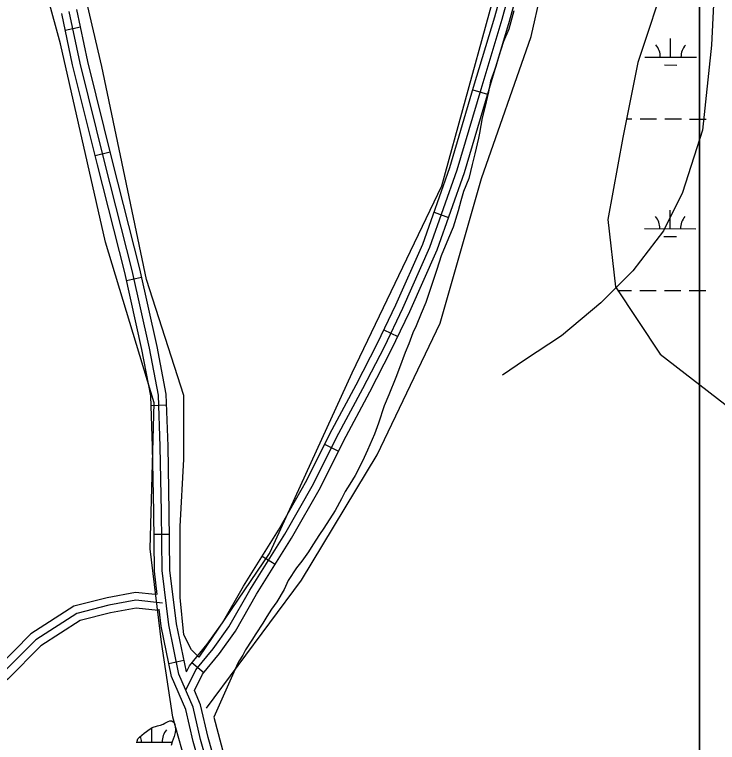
# Model space of a CAD drawing. Extents: x 3177385 to 3215275, y 903885 to 929304.
# Drawn here: x 3183467 to 3184831, y 919391 to 920803 of the extents above; entities that cross this region are included whole.
import ezdxf

# ---------------------------------------------------------------- set-up
doc = ezdxf.new("R2010")
doc.units = 0
for name, color, linetype in [('V-ROAD-CNTR', 7, 'Continuous'), ('V-SITE-VEGE', 7, 'Continuous'), ('V-TOPO-SHOR', 7, 'Continuous'), ('V-WETL-SWMP', 7, 'Continuous')]:
    doc.layers.add(name, color=color, linetype=linetype)

msp = doc.modelspace()

# ---------------------------------------------------------------- linework, layer by layer
at = {"layer": 'V-ROAD-CNTR'}
for p, q in [((3183565.5, 920772.7), (3183594.8, 920779)), ((3184356.4, 920656.9), (3184385.2, 920648.4)), ((3183623.7, 920529.1), (3183652.8, 920536.3)), ((3184281.2, 920419.4), (3184309.5, 920409.4)), ((3183684.4, 920287), (3183713.7, 920293.5)), ((3184183.8, 920191.1), (3184210.9, 920178.1)), ((3183732, 920044.6), (3183762, 920045.7)), ((3184068.8, 919969.4), (3184095.7, 919956)), ((3183737.9, 919795.1), (3183767.9, 919795.4)), ((3183947.6, 919752.6), (3183973.1, 919736.7)), ((3183766.5, 919544.5), (3183795.8, 919550.6)), ((3183811.2, 919546), (3183834.3, 919526.9))]:
    msp.add_line(p, q, dxfattribs=at)
for points in [[(3183800.5, 919528.2), (3183806.3, 919540), (3183840.9, 919581.9), (3183870.4, 919623.4), (3183911.1, 919694.1), (3183979, 919802.9), (3184034.1, 919899.9), (3184078.8, 919989.4), (3184129.8, 920084.7), (3184171.3, 920165.3), (3184207.3, 920239.7), (3184259.3, 920357.3), (3184311.7, 920506), (3184358, 920662.2), (3184399.1, 920798.1), (3184446.2, 920970.2), (3184489, 921164), (3184538.3, 921365), (3184585.8, 921545.8), (3184637, 921734.8), (3184678.3, 921907.7), (3184726.3, 922095.5), (3184781.9, 922308.2), (3184840, 922534.7)], [(3183799.6, 919492.3), (3183818.9, 919531.8), (3183852.8, 919572.8), (3183883, 919615.2), (3183924, 919686.3), (3183991.9, 919795.2), (3184047.4, 919892.9), (3184092.1, 919982.5), (3184143.1, 920077.8), (3184184.8, 920158.6), (3184220.9, 920233.4), (3184273.2, 920351.8), (3184326, 920501.3), (3184372.4, 920657.9), (3184413.5, 920793.9), (3184460.8, 920966.6), (3184503.6, 921160.6), (3184552.8, 921361.3), (3184600.3, 921542), (3184651.5, 921731.1), (3184692.9, 921904.1), (3184740.8, 922091.8), (3184796.4, 922304.4), (3184854.6, 922531.1)], [(3183816.1, 919491.9), (3183831.6, 919523.6), (3183864.7, 919563.6), (3183895.7, 919607.1), (3183936.8, 919678.6), (3184004.8, 919787.5), (3184060.6, 919885.8), (3184105.4, 919975.6), (3184156.4, 920070.8), (3184198.2, 920151.9), (3184234.5, 920227.1), (3184287.2, 920346.2), (3184340.3, 920496.7), (3184386.8, 920653.6), (3184427.9, 920789.8), (3184475.3, 920963), (3184518.2, 921157.2), (3184567.4, 921357.6), (3184614.8, 921538.1), (3184666, 921727.4), (3184707.4, 921900.5), (3184755.4, 922088), (3184810.9, 922300.7), (3184869.1, 922527.4)], [(3183800.5, 919528.2), (3183781.2, 919621.5), (3183768.6, 919725.3), (3183767.4, 919838.6), (3183764.9, 919965.6), (3183761.3, 920066.5), (3183743.6, 920159), (3183710.2, 920309.5), (3183657.2, 920518.6), (3183609, 920711.9), (3183587.8, 920812.3)], [(3183744.1, 919678.1), (3183738.6, 919723.3), (3183737.4, 919838.1), (3183734.9, 919964.8), (3183731.4, 920063.1), (3183714.2, 920152.9), (3183681, 920302.6), (3183628.1, 920511.3), (3183579.8, 920705.1), (3183558.7, 920804.8)], [(3183859.1, 919288.9), (3183828.1, 919397), (3183813.7, 919459.5), (3183786.1, 919523.8), (3183766.4, 919619.1), (3183753.6, 919724.3), (3183752.4, 919838.4), (3183749.9, 919965.2), (3183746.3, 920064.8), (3183728.9, 920156), (3183695.6, 920306.1), (3183642.6, 920515), (3183594.4, 920708.5), (3183573.2, 920808.5)], [(3183739.9, 919677.9), (3183702.1, 919682.2), (3183647, 919671.9), (3183582.1, 919655.4), (3183499, 919601.8), (3183433.9, 919536.7), (3183359.8, 919478.9), (3183315.8, 919440.3), (3183242.8, 919418.4), (3183217.3, 919405.6)], [(3183754, 919661.1), (3183702.6, 919667), (3183650.2, 919657.3), (3183588.1, 919641.4), (3183508.4, 919590.1), (3183443.9, 919525.5), (3183369.4, 919467.3), (3183323.3, 919426.8), (3183248.4, 919404.4), (3183200, 919380.1), (3183175.2, 919338.8), (3183150.5, 919269.5), (3183151.8, 919163.9), (3183169.7, 919059.2), (3183189.3, 918903.8), (3183197.9, 918806.8), (3183198.3, 918738.4), (3183185.3, 918698.5), (3183143.7, 918636.2), (3183085.7, 918567.3)], [(3183745.9, 919647), (3183703.2, 919651.9), (3183653.5, 919642.6), (3183594.2, 919627.5), (3183517.9, 919578.4), (3183453.8, 919514.2), (3183379, 919455.8), (3183330.7, 919413.4), (3183254, 919390.4), (3183210.6, 919368.6), (3183188.8, 919332.3), (3183165.6, 919267), (3183166.8, 919165.3), (3183184.5, 919061.4), (3183204.2, 918905.4), (3183212.9, 918807.5), (3183213.4, 918736), (3183198.9, 918691.9), (3183155.7, 918627.2), (3183097.2, 918557.7)], [(3184060.3, 918800), (3183994.3, 918902.7), (3183962.1, 918962.4), (3183923.9, 919043.6), (3183881.1, 919162.4), (3183844.7, 919284.7), (3183813.6, 919393.2), (3183799.4, 919454.9), (3183771.7, 919519.3), (3183751.6, 919616.6), (3183747.6, 919649.4)], [(3184085.5, 918816.2), (3184020.2, 918918), (3183988.9, 918975.9), (3183951.7, 919055.1), (3183909.6, 919171.8), (3183873.5, 919293.1), (3183842.6, 919400.7), (3183828, 919464.2), (3183816.1, 919491.9)]]:
    msp.add_lwpolyline(points, dxfattribs=at)
at = {"layer": 'V-SITE-VEGE'}
for p, q in [((3183556.5, 920745.9), (3183498.6, 920956.2)), ((3183643.5, 920361.5), (3183556.5, 920745.9)), ((3183737.8, 920049.6), (3183643.5, 920361.5)), ((3183730.5, 919766.7), (3183737.8, 920049.6)), ((3183752.3, 919585.4), (3183730.5, 919766.7)), ((3183774, 919440.3), (3183752.3, 919585.4)), ((3183832, 919237.3), (3183774, 919440.3))]:
    msp.add_line(p, q, dxfattribs=at)
for points in [[(3184836.9, 922355.3), (3184827.8, 922329), (3184823.8, 922307.7), (3184819.7, 922285.4), (3184814.7, 922272.2), (3184807.6, 922252), (3184803.6, 922234.7), (3184796.1, 922216), (3184796.1, 913269.2)], [(3184796.1, 913269.2), (3184796.1, 922216)], [(3184433.6, 920970.7), (3184295.9, 920470.2), (3184121.9, 920107.6), (3183962.5, 919759.5), (3183824.7, 919556.4), (3183810.3, 919570.9), (3183795.8, 919599.9), (3183788.5, 919672.4), (3183788.5, 919810.2), (3183795.8, 919940.8), (3183795.8, 920064.1), (3183723.3, 920288.9), (3183636.3, 920702.3), (3183592.8, 920890.9)], [(3184436.3, 920810.1), (3184426.2, 920774.6), (3184416.1, 920750.3), (3184407, 920721.9), (3184400.9, 920701.7), (3184390.8, 920673.3), (3184386.8, 920653), (3184379.7, 920622.6), (3184374.6, 920602.3), (3184369.6, 920572.9), (3184367.6, 920562.8), (3184360.5, 920532.4), (3184355.4, 920512.1), (3184348.4, 920484.8), (3184338.3, 920459.4), (3184333.2, 920441.2), (3184328.2, 920421.9), (3184318, 920390.5), (3184308.9, 920369.2), (3184294.8, 920334.8), (3184286.7, 920308.4), (3184265.5, 920244.6), (3184256.3, 920223.3), (3184246.2, 920199), (3184240.2, 920185.8), (3184232.1, 920164.5), (3184225, 920147.3), (3184213.9, 920117.9), (3184206.8, 920098.6), (3184193.6, 920065.2), (3184184.5, 920043.9), (3184173.4, 920010.4), (3184165.3, 919989.1), (3184152.2, 919957.7), (3184142, 919936.4), (3184127.9, 919909.1), (3184117.8, 919891.8), (3184108.7, 919877.6), (3184101.6, 919863.4), (3184089.4, 919841.1)], [(3184089.4, 919841.1), (3184067.2, 919806.7), (3184059.1, 919794.5), (3184045.9, 919774.2), (3184037.8, 919761.1), (3184024.6, 919742.8), (3184014.5, 919729.6), (3183998.3, 919705.3), (3183990.2, 919688.1), (3183976.1, 919663.7), (3183965.9, 919649.5), (3183956.8, 919635.4), (3183948.7, 919622.2), (3183935.6, 919601.9), (3183927.5, 919589.7), (3183915.3, 919570.5), (3183910.3, 919560.3), (3183903.2, 919549.2), (3183900.1, 919545.1), (3183853.7, 919440.3), (3183911.7, 919222.8)]]:
    msp.add_lwpolyline(points, dxfattribs=at)
at = {"layer": 'V-TOPO-SHOR'}
for points in [[(3183839.3, 919457.8), (3184024.2, 919705.7), (3184171, 919948.8), (3184293.1, 920204.1), (3184373.2, 920485.1), (3184469.5, 920760.4), (3184563.6, 921174.6), (3184681.3, 921645.9), (3184950.8, 922624), (3184957.1, 922756.3), (3184967.3, 922858.1)], [(3184699.6, 921563.2), (3184742.7, 921468.1), (3184766.6, 921401.6), (3184794.5, 921304.6), (3184827, 921231.4), (3184831.1, 921139.1), (3184827.7, 920984), (3184826.1, 920875.5), (3184819.8, 920743.2), (3184802.1, 920578.5), (3184763.5, 920457.6), (3184726.5, 920383.2), (3184666.8, 920306), (3184605.1, 920244), (3184528.2, 920180), (3184457, 920132.2), (3184414.2, 920103.6)]]:
    msp.add_lwpolyline(points, dxfattribs=at)
at = {"layer": 'V-WETL-SWMP'}
for p, q in [((3184740.3, 920720.3), (3184740.3, 920756.3)), ((3184690.3, 920720.4), (3184790.3, 920720.2)), ((3184728.2, 920704.9), (3184752.2, 920704.8)), ((3184654.6, 920600.4), (3184665.1, 920600.4)), ((3184681.1, 920600.3), (3184713.1, 920600.3)), ((3184729.1, 920600.2), (3184761.1, 920600.2)), ((3184777.1, 920600.1), (3184809.1, 920600)), ((3184739.5, 920387.6), (3184739.6, 920423.6)), ((3184689.5, 920387.7), (3184789.5, 920387.5)), ((3184727.4, 920372.2), (3184751.4, 920372.1)), ((3184637.4, 920267.8), (3184664.4, 920267.7)), ((3184680.4, 920267.7), (3184712.4, 920267.6)), ((3184728.4, 920267.6), (3184760.4, 920267.5)), ((3184776.4, 920267.4), (3184808.4, 920267.4)), ((3183733.3, 919391.9), (3183733.4, 919419.6)), ((3183704.7, 919392), (3183773.1, 919391.8))]:
    msp.add_line(p, q, dxfattribs=at)
for points in [[(3184922.9, 922464.8), (3184676.5, 921275.3), (3184734.5, 920883.7), (3184676.5, 920709.6), (3184647.5, 920564.5), (3184618.5, 920405), (3184633, 920274.4), (3184720, 920143.9), (3184908.4, 919998.8)], [(3183704.6, 919390.4), (3183704.8, 919393.6), (3183706.5, 919397.9), (3183709.5, 919401.1), (3183718.9, 919409.2), (3183730.2, 919417.8), (3183734.3, 919420.1), (3183744.2, 919423.3), (3183747.1, 919424.1), (3183750.2, 919424.5), (3183755.8, 919426.9), (3183759, 919428.7), (3183765.4, 919431.6), (3183768.5, 919432.8), (3183772.2, 919433.2), (3183775.2, 919431), (3183777.2, 919428.3), (3183778.2, 919425.4), (3183779, 919422.3), (3183779.5, 919415.5), (3183779.1, 919410.6), (3183776.9, 919402.4), (3183773.2, 919392.2), (3183771.3, 919385.4)]]:
    msp.add_lwpolyline(points, dxfattribs=at)
for centre, start, end in [((3184685, 920720.9), 359.0948, 40.6385), ((3184795.5, 920720.6), 139.0948, 180.6385), ((3184684.2, 920388.2), 359.0948, 40.6385), ((3184794.7, 920387.9), 139.0948, 180.6385), ((3183788.6, 919392.3), 139.0948, 180.6385), ((3183678.1, 919392.5), 359.0948, 17.3611)]:
    msp.add_arc(centre, 35.2, start, end, dxfattribs=at)

doc.saveas('drawing.dxf')
